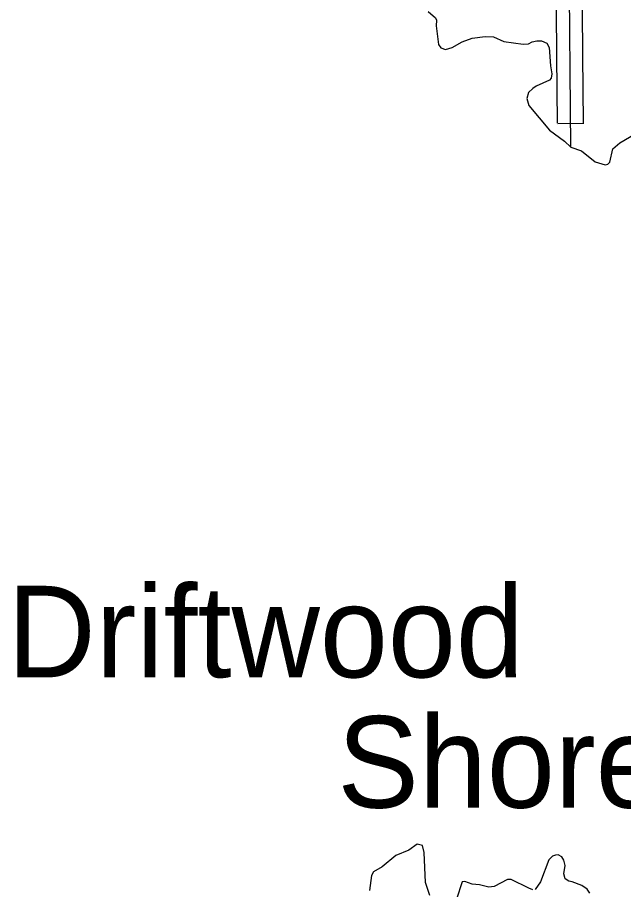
# Model space of a CAD drawing. Extents: x 1212896 to 1368412, y 378476 to 478763.
# Drawn here: x 1280526 to 1284025, y 413498 to 418529 of the extents above; entities that cross this region are included whole.
import ezdxf

# ---------------------------------------------------------------- set-up
doc = ezdxf.new("R2010")
doc.units = 0
for name, color, linetype in [('Level 24', 7, 'Continuous'), ('Level 45', 7, 'Continuous'), ('Level 9', 7, 'Continuous')]:
    doc.layers.add(name, color=color, linetype=linetype)

msp = doc.modelspace()

# ---------------------------------------------------------------- linework, layer by layer
at = {"layer": 'Level 45'}
msp.add_line((1283795, 417917.3), (1283645, 417916), dxfattribs=at)
for points in [[(1283721.4, 417780.1), (1283692.3, 421104.5)], [(1283640.4, 418307.4), (1283635.8, 418835.4)], [(1283790.4, 418308.8), (1283785.8, 418836.7)], [(1283793.8, 417920.6), (1283790.4, 418308.8)], [(1283643.8, 417919.4), (1283640.4, 418307.4)]]:
    msp.add_lwpolyline(points, dxfattribs=at)
at = {"layer": 'Level 9'}
for points in [[(1282897.5, 418562.8), (1282938.5, 418526.5), (1282944.9, 418514.3), (1282943.3, 418480.2), (1282955.7, 418373.6), (1282969.5, 418353.2), (1282997.5, 418344.5), (1283036.3, 418355.9), (1283093.8, 418388.6), (1283151.5, 418409.3), (1283225.2, 418420.1), (1283274.1, 418416.6), (1283333.2, 418390.2), (1283445.1, 418375.3), (1283477, 418377.7)], [(1283477, 418377.7), (1283497.3, 418387.7), (1283524.2, 418394), (1283552.1, 418394.3), (1283581.2, 418381.6), (1283595.4, 418355.7), (1283602.5, 418250.6), (1283611.3, 418204.3), (1283607.2, 418179.5), (1283596.5, 418167.6), (1283520.5, 418132.2)], [(1283520.5, 418132.2), (1283500.6, 418118.4), (1283475.9, 418096.1), (1283466.2, 418060.9), (1283477.8, 418020.5), (1283596.8, 417879), (1283684.2, 417814.8), (1283721.5, 417780.1)], [(1283721.5, 417780.1), (1283781.5, 417758.7), (1283862, 417695.5), (1283919, 417679), (1283933.9, 417683.2), (1283945.8, 417693.4), (1283963.9, 417770.7), (1284003.5, 417805.2), (1284138.3, 417883.8)], [(1282905.8, 413463.7), (1282882.5, 413539.2), (1282873.4, 413712.9), (1282865, 413752.8), (1282834, 413759.5), (1282784.5, 413725.9), (1282710, 413695.1), (1282631.8, 413630.1), (1282582.2, 413601.5), (1282569.5, 413580.3), (1282557.4, 413492)], [(1283728.9, 413543.7), (1283708.9, 413547.5), (1283688.8, 413559.3), (1283679.6, 413589.3), (1283688, 413637.5), (1283680.9, 413667.5), (1283668.6, 413686.3), (1283648.4, 413698.1), (1283631.5, 413696.7), (1283614.7, 413690.8), (1283594, 413669.5), (1283545.4, 413542.7), (1283513.9, 413498.3)], [(1283501, 413497.2), (1283478.9, 413505.9), (1283375.7, 413555.9), (1283355.5, 413555.9), (1283278.3, 413516.8), (1283246.5, 413511.5), (1283192.5, 413525.9), (1283151.5, 413528.5), (1283108.5, 413545), (1283092.5, 413542.9), (1283059.7, 413442.3)], [(1283830.3, 413476.7), (1283814.1, 413501.5), (1283784, 413522.3), (1283728.9, 413543.7)]]:
    msp.add_lwpolyline(points, dxfattribs=at)

# ---------------------------------------------------------------- texts
at = {"layer": 'Level 24'}
for s, p in [('Driftwood', (1280467.7, 414722.6)), ('Shores', (1282372.3, 413970.6))]:
    msp.add_text(s, height=528, dxfattribs=at).set_placement(p)

doc.saveas('drawing.dxf')
